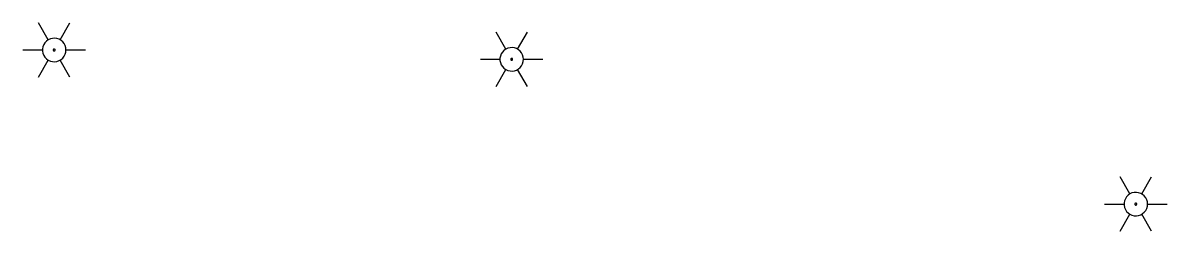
# Model space of a CAD drawing. Extents: x 596028 to 606371, y 330010 to 403088.
# Drawn here: x 604522.6 to 604661.8, y 349729.3 to 349754.7 of the extents above; entities that cross this region are included whole.
import ezdxf

# ---------------------------------------------------------------- set-up
doc = ezdxf.new("R2010")
doc.units = 0
doc.layers.add('E_LTG', color=7, linetype='Continuous')

# ---------------------------------------------------------------- blocks, each defined once
blk = doc.blocks.new('ACAD_PROXY_ENTITY_15')
at = {"layer": 'E_LTG'}
for points in [[(1843663.8, 1030159.59), (1843660.17, 1030165.87)], [(1843668.16, 1030159.59), (1843671.79, 1030165.87)], [(1843670.34, 1030155.82), (1843670.26, 1030156.64), (1843670.02, 1030157.44), (1843669.64, 1030158.17), (1843669.13, 1030158.82), (1843668.51, 1030159.36), (1843667.79, 1030159.78), (1843667.01, 1030160.05), (1843666.19, 1030160.17), (1843665.36, 1030160.13), (1843664.56, 1030159.93), (1843663.8, 1030159.59), (1843663.13, 1030159.11), (1843662.56, 1030158.51), (1843662.11, 1030157.81), (1843661.8, 1030157.04), (1843661.64, 1030156.23), (1843661.64, 1030155.4), (1843661.8, 1030154.59), (1843662.11, 1030153.82), (1843662.56, 1030153.12), (1843663.13, 1030152.52), (1843663.8, 1030152.04), (1843664.56, 1030151.7), (1843665.36, 1030151.51), (1843666.19, 1030151.47), (1843667.01, 1030151.58), (1843667.79, 1030151.85), (1843668.51, 1030152.27), (1843669.13, 1030152.81), (1843669.64, 1030153.46), (1843670.02, 1030154.2), (1843670.26, 1030154.99), (1843670.34, 1030155.82)], [(1843670.34, 1030155.82), (1843670.26, 1030156.64), (1843670.02, 1030157.44), (1843669.64, 1030158.17), (1843669.13, 1030158.82), (1843668.51, 1030159.36), (1843667.79, 1030159.78), (1843667.01, 1030160.05), (1843666.19, 1030160.17), (1843665.36, 1030160.13), (1843664.56, 1030159.93), (1843663.8, 1030159.59), (1843663.13, 1030159.11), (1843662.56, 1030158.51), (1843662.11, 1030157.81), (1843661.8, 1030157.04), (1843661.64, 1030156.23), (1843661.64, 1030155.4), (1843661.8, 1030154.59), (1843662.11, 1030153.82), (1843662.56, 1030153.12), (1843663.13, 1030152.52), (1843663.8, 1030152.04), (1843664.56, 1030151.7), (1843665.36, 1030151.51), (1843666.19, 1030151.47), (1843667.01, 1030151.58), (1843667.79, 1030151.85), (1843668.51, 1030152.27), (1843669.13, 1030152.81), (1843669.64, 1030153.46), (1843670.02, 1030154.2), (1843670.26, 1030154.99), (1843670.34, 1030155.82)], [(1843670.34, 1030155.82), (1843670.26, 1030156.64), (1843670.02, 1030157.44), (1843669.64, 1030158.17), (1843669.13, 1030158.82), (1843668.51, 1030159.36), (1843667.79, 1030159.78), (1843667.01, 1030160.05), (1843666.19, 1030160.17), (1843665.36, 1030160.13), (1843664.56, 1030159.93), (1843663.8, 1030159.59), (1843663.13, 1030159.11), (1843662.56, 1030158.51), (1843662.11, 1030157.81), (1843661.8, 1030157.04), (1843661.64, 1030156.23), (1843661.64, 1030155.4), (1843661.8, 1030154.59), (1843662.11, 1030153.82), (1843662.56, 1030153.12), (1843663.13, 1030152.52), (1843663.8, 1030152.04), (1843664.56, 1030151.7), (1843665.36, 1030151.51), (1843666.19, 1030151.47), (1843667.01, 1030151.58), (1843667.79, 1030151.85), (1843668.51, 1030152.27), (1843669.13, 1030152.81), (1843669.64, 1030153.46), (1843670.02, 1030154.2), (1843670.26, 1030154.99), (1843670.34, 1030155.82)], [(1843654.37, 1030155.82), (1843661.62, 1030155.82)], [(1843666.34, 1030155.82), (1843666.34, 1030155.88), (1843666.32, 1030155.95), (1843666.29, 1030156.01), (1843666.24, 1030156.07), (1843666.19, 1030156.11), (1843666.13, 1030156.15), (1843666.07, 1030156.17), (1843666, 1030156.18), (1843665.93, 1030156.18), (1843665.86, 1030156.16), (1843665.8, 1030156.13), (1843665.74, 1030156.09), (1843665.69, 1030156.04), (1843665.66, 1030155.98), (1843665.63, 1030155.92), (1843665.62, 1030155.85), (1843665.62, 1030155.78), (1843665.63, 1030155.71), (1843665.66, 1030155.65), (1843665.69, 1030155.59), (1843665.74, 1030155.54), (1843665.8, 1030155.5), (1843665.86, 1030155.47), (1843665.93, 1030155.46), (1843666, 1030155.45), (1843666.07, 1030155.46), (1843666.13, 1030155.49), (1843666.19, 1030155.52), (1843666.24, 1030155.57), (1843666.29, 1030155.62), (1843666.32, 1030155.68), (1843666.34, 1030155.75), (1843666.34, 1030155.82)], [(1843670.34, 1030155.82), (1843677.59, 1030155.82)], [(1843660.17, 1030145.76), (1843663.8, 1030152.04)], [(1843671.79, 1030145.76), (1843668.16, 1030152.04)]]:
    blk.add_lwpolyline(points, dxfattribs=at)

msp = doc.modelspace()

# ---------------------------------------------------------------- block references
at = {"layer": 'E_LTG', "xscale": 0.32808333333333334, "yscale": 0.32808333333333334}
for p in [(-349.68, 11774.43), (-294.01, 11773.29), (-218.06, 11755.66)]:
    msp.add_blockref('ACAD_PROXY_ENTITY_15', p, dxfattribs=at)

doc.saveas('drawing.dxf')
